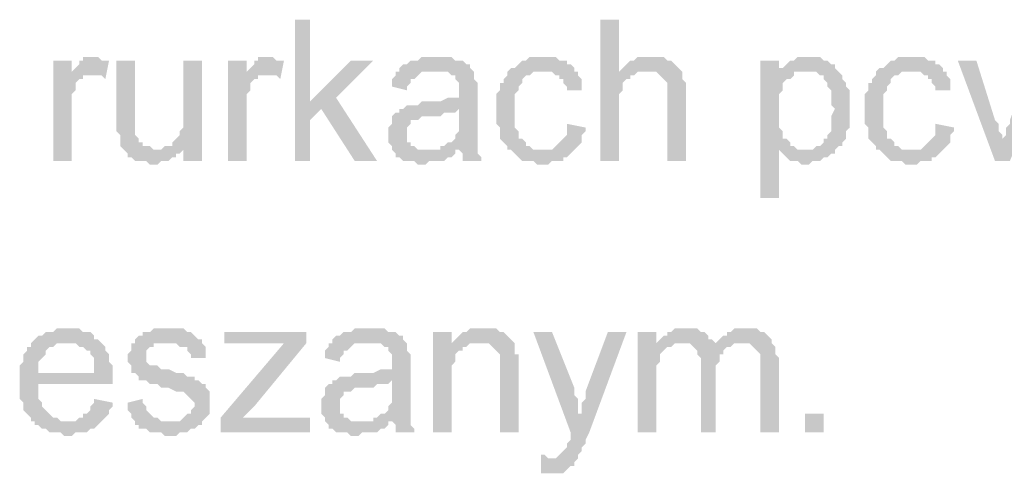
# Model space of a CAD drawing. Header units: millimetres. Extents: x -523 to 1404227, y -783705 to 1038705.
# Tile 394 of 508: x 710470 to 711589, y 221541 to 222058. Entities that reach past the tile are written whole.
import ezdxf

# ---------------------------------------------------------------- set-up
doc = ezdxf.new("R2010")
doc.units = ezdxf.units.MM
doc.linetypes.add('ACAD_ISO08W100', pattern=[36, 24, -3, 6, -3])
doc.layers.add('!!ELEKTRYKA', color=7, linetype='Continuous')

msp = doc.modelspace()

# ---------------------------------------------------------------- hatches: boundary and pattern name
at = {"layer": '!!ELEKTRYKA', "linetype": 'ACAD_ISO08W100'}
for points in [[(710799.92, 222057.55), (710782.99, 222057.55), (710782.99, 221896.68), (710799.92, 221896.68), (710799.92, 221943.25), (710812.62, 221955.95), (710799.92, 221964.42)], [(711151.3, 222057.55), (711130.13, 222057.55), (711130.13, 221896.68), (711151.3, 221896.68), (711151.3, 221960.18), (711151.3, 221964.42), (711151.3, 221968.65), (711151.3, 221972.89), (711155.53, 221977.12), (711155.53, 221981.35), (711155.53, 221985.59), (711159.76, 221989.82), (711164, 221989.82), (711164, 221994.05), (711168.23, 221994.05), (711172.46, 221998.29), (711176.7, 221998.29), (711180.93, 221998.29), (711151.3, 221998.29)], [(710554.38, 222015.22), (710554.38, 222015.22), (710541.68, 222015.22), (710541.68, 222010.99), (710537.45, 222010.99), (710537.45, 222006.75), (710533.21, 222002.52), (710528.98, 221998.29), (710528.98, 221994.05), (710550.15, 221994.05), (710554.38, 221994.05), (710558.61, 221994.05), (710562.85, 221994.05), (710567.08, 221989.82), (710571.31, 222010.99), (710567.08, 222010.99), (710562.85, 222010.99), (710558.61, 222015.22), (710558.61, 222015.22)], [(710753.35, 222015.22), (710753.35, 222015.22), (710740.65, 222015.22), (710740.65, 222010.99), (710736.42, 222010.99), (710736.42, 222006.75), (710732.18, 222002.52), (710727.95, 221998.29), (710727.95, 221994.05), (710749.12, 221994.05), (710753.35, 221994.05), (710757.59, 221994.05), (710761.82, 221994.05), (710766.05, 221989.82), (710770.29, 222010.99), (710766.05, 222010.99), (710761.82, 222010.99), (710757.59, 222015.22), (710757.59, 222015.22)], [(710943.86, 222015.22), (710943.86, 222015.22), (710926.92, 222015.22), (710922.69, 222010.99), (710918.46, 222010.99), (710914.22, 222010.99), (710909.99, 222006.75), (710905.76, 222006.75), (710901.52, 222002.52), (710901.52, 221998.29), (710939.62, 221998.29), (710943.86, 221998.29), (710948.09, 221998.29), (710952.32, 221998.29), (710956.56, 221998.29), (710960.79, 221994.05), (710965.02, 221994.05), (710965.02, 221989.82), (710965.02, 221989.82), (710969.26, 221985.59), (710969.26, 221981.35), (710969.26, 221977.12), (710969.26, 221977.12), (710969.26, 221968.65), (710969.26, 221968.65), (710965.02, 221968.65), (710960.79, 221968.65), (710960.79, 221968.65), (710956.56, 221968.65), (710948.09, 221964.42), (710943.86, 221964.42), (710939.62, 221964.42), (710935.39, 221964.42), (710926.92, 221964.42), (710922.69, 221960.18), (710918.46, 221960.18), (710918.46, 221960.18), (710914.22, 221960.18), (710909.99, 221960.18), (710905.76, 221955.95), (710969.26, 221955.95), (710969.26, 221947.48), (710969.26, 221943.25), (710969.26, 221939.02), (710969.26, 221934.78), (710969.26, 221930.55), (710965.02, 221926.32), (710965.02, 221926.32), (710965.02, 221922.08), (710960.79, 221917.85), (710956.56, 221917.85), (710952.32, 221913.62), (710948.09, 221913.62), (710948.09, 221909.38), (710969.26, 221909.38), (710969.26, 221909.38), (710973.49, 221905.15), (710973.49, 221900.92), (710973.49, 221896.68), (710994.66, 221896.68), (710994.66, 221896.68), (710994.66, 221900.92), (710990.42, 221905.15), (710990.42, 221909.38), (710990.42, 221913.62), (710990.42, 221913.62), (710990.42, 221917.85), (710990.42, 221922.08), (710990.42, 221926.32), (710990.42, 221930.55), (710990.42, 221939.02), (710990.42, 221943.25), (710990.42, 221972.89), (710990.42, 221972.89), (710990.42, 221977.12), (710990.42, 221981.35), (710990.42, 221985.59), (710986.19, 221989.82), (710986.19, 221989.82), (710986.19, 221994.05), (710986.19, 221998.29), (710981.96, 222002.52), (710981.96, 222006.75), (710977.72, 222006.75), (710973.49, 222010.99), (710969.26, 222010.99), (710965.02, 222010.99), (710960.79, 222015.22), (710956.56, 222015.22), (710952.32, 222015.22), (710948.09, 222015.22)], [(711066.63, 222015.22), (711049.69, 222015.22), (711045.46, 222010.99), (711041.23, 222010.99), (711036.99, 222006.75), (711036.99, 222006.75), (711032.76, 222002.52), (711028.53, 222002.52), (711024.29, 221998.29), (711024.29, 221994.05), (711020.06, 221989.82), (711020.06, 221985.59), (711015.83, 221985.59), (711015.83, 221981.35), (711015.83, 221977.12), (711011.59, 221972.89), (711011.59, 221968.65), (711011.59, 221964.42), (711011.59, 221960.18), (711011.59, 221955.95), (711011.59, 221947.48), (711011.59, 221943.25), (711011.59, 221939.02), (711015.83, 221934.78), (711015.83, 221930.55), (711015.83, 221926.32), (711015.83, 221922.08), (711020.06, 221917.85), (711020.06, 221917.85), (711024.29, 221913.62), (711024.29, 221909.38), (711062.39, 221909.38), (711062.39, 221909.38), (711058.16, 221909.38), (711053.93, 221909.38), (711049.69, 221913.62), (711045.46, 221913.62), (711045.46, 221917.85), (711041.23, 221922.08), (711041.23, 221922.08), (711036.99, 221922.08), (711036.99, 221926.32), (711036.99, 221930.55), (711032.76, 221934.78), (711032.76, 221939.02), (711032.76, 221943.25), (711032.76, 221947.48), (711032.76, 221955.95), (711032.76, 221955.95), (711032.76, 221960.18), (711032.76, 221964.42), (711032.76, 221968.65), (711032.76, 221972.89), (711036.99, 221977.12), (711036.99, 221981.35), (711041.23, 221985.59), (711041.23, 221989.82), (711041.23, 221989.82), (711045.46, 221994.05), (711049.69, 221994.05), (711053.93, 221998.29), (711058.16, 221998.29), (711062.39, 221998.29), (711066.63, 221998.29), (711100.49, 221998.29), (711100.49, 222002.52), (711096.26, 222006.75), (711092.03, 222006.75), (711092.03, 222010.99), (711087.79, 222010.99), (711083.56, 222010.99), (711079.33, 222015.22), (711075.09, 222015.22), (711070.86, 222015.22)], [(711185.16, 222015.22), (711185.16, 222015.22), (711172.46, 222015.22), (711168.23, 222010.99), (711164, 222010.99), (711159.76, 222006.75), (711159.76, 222006.75), (711155.53, 222002.52), (711151.3, 221998.29), (711180.93, 221998.29), (711185.16, 221998.29), (711189.4, 221998.29), (711193.63, 221998.29), (711197.86, 221994.05), (711202.1, 221989.82), (711202.1, 221989.82), (711202.1, 221989.82), (711206.33, 221985.59), (711206.33, 221981.35), (711206.33, 221977.12), (711206.33, 221968.65), (711206.33, 221896.68), (711227.5, 221896.68), (711227.5, 221968.65), (711227.5, 221977.12), (711227.5, 221981.35), (711227.5, 221985.59), (711223.26, 221989.82), (711223.26, 221994.05), (711223.26, 221994.05), (711223.26, 221998.29), (711219.03, 222002.52), (711214.8, 222006.75), (711214.8, 222006.75), (711210.56, 222010.99), (711206.33, 222010.99), (711206.33, 222010.99), (711202.1, 222015.22), (711197.86, 222015.22), (711189.4, 222015.22)], [(711367.2, 222015.22), (711354.5, 222015.22), (711350.27, 222010.99), (711346.03, 222010.99), (711341.8, 222006.75), (711337.57, 222002.52), (711333.33, 222002.52), (711362.97, 221998.29), (711367.2, 221998.29), (711371.43, 221998.29), (711375.67, 221998.29), (711379.9, 221994.05), (711384.13, 221994.05), (711384.13, 221989.82), (711388.37, 221985.59), (711388.37, 221981.35), (711392.6, 221977.12), (711392.6, 221977.12), (711392.6, 221968.65), (711392.6, 221964.42), (711392.6, 221960.18), (711396.84, 221955.95), (711396.84, 221955.95), (711392.6, 221947.48), (711392.6, 221943.25), (711392.6, 221939.02), (711392.6, 221934.78), (711392.6, 221930.55), (711388.37, 221926.32), (711388.37, 221922.08), (711384.13, 221922.08), (711384.13, 221917.85), (711379.9, 221913.62), (711375.67, 221913.62), (711371.43, 221909.38), (711367.2, 221909.38), (711362.97, 221909.38), (711333.33, 221909.38), (711337.57, 221905.15), (711337.57, 221905.15), (711341.8, 221900.92), (711346.03, 221896.68), (711346.03, 221896.68), (711350.27, 221896.68), (711354.5, 221896.68), (711358.73, 221892.45), (711362.97, 221892.45), (711362.97, 221892.45), (711367.2, 221892.45), (711371.43, 221896.68), (711375.67, 221896.68), (711379.9, 221896.68), (711384.13, 221900.92), (711388.37, 221900.92), (711392.6, 221905.15), (711396.84, 221905.15), (711396.84, 221909.38), (711401.07, 221913.62), (711405.3, 221913.62), (711405.3, 221917.85), (711409.54, 221922.08), (711409.54, 221926.32), (711409.54, 221930.55), (711413.77, 221934.78), (711413.77, 221939.02), (711413.77, 221943.25), (711413.77, 221947.48), (711413.77, 221951.72), (711413.77, 221955.95), (711413.77, 221955.95), (711413.77, 221960.18), (711413.77, 221964.42), (711413.77, 221968.65), (711413.77, 221972.89), (711413.77, 221977.12), (711409.54, 221981.35), (711409.54, 221985.59), (711409.54, 221985.59), (711405.3, 221989.82), (711405.3, 221994.05), (711401.07, 221998.29), (711396.84, 222002.52), (711396.84, 222006.75), (711392.6, 222006.75), (711392.6, 222006.75), (711388.37, 222010.99), (711384.13, 222010.99), (711379.9, 222015.22), (711375.67, 222015.22), (711371.43, 222015.22)], [(711485.74, 222015.22), (711468.8, 222015.22), (711464.57, 222010.99), (711460.34, 222010.99), (711456.1, 222006.75), (711456.1, 222006.75), (711451.87, 222002.52), (711447.64, 222002.52), (711443.4, 221998.29), (711443.4, 221994.05), (711439.17, 221989.82), (711439.17, 221985.59), (711434.94, 221985.59), (711434.94, 221981.35), (711434.94, 221977.12), (711430.7, 221972.89), (711430.7, 221968.65), (711430.7, 221964.42), (711430.7, 221960.18), (711430.7, 221955.95), (711430.7, 221947.48), (711430.7, 221943.25), (711430.7, 221939.02), (711434.94, 221934.78), (711434.94, 221930.55), (711434.94, 221926.32), (711434.94, 221922.08), (711439.17, 221917.85), (711439.17, 221917.85), (711443.4, 221913.62), (711443.4, 221909.38), (711481.5, 221909.38), (711481.5, 221909.38), (711477.27, 221909.38), (711473.04, 221909.38), (711468.8, 221913.62), (711464.57, 221913.62), (711464.57, 221917.85), (711460.34, 221922.08), (711460.34, 221922.08), (711456.1, 221922.08), (711456.1, 221926.32), (711456.1, 221930.55), (711451.87, 221934.78), (711451.87, 221939.02), (711451.87, 221943.25), (711451.87, 221947.48), (711451.87, 221955.95), (711451.87, 221955.95), (711451.87, 221960.18), (711451.87, 221964.42), (711451.87, 221968.65), (711451.87, 221972.89), (711456.1, 221977.12), (711456.1, 221981.35), (711460.34, 221985.59), (711460.34, 221989.82), (711460.34, 221989.82), (711464.57, 221994.05), (711468.8, 221994.05), (711473.04, 221998.29), (711477.27, 221998.29), (711481.5, 221998.29), (711485.74, 221998.29), (711519.6, 221998.29), (711519.6, 222002.52), (711515.37, 222006.75), (711511.14, 222006.75), (711511.14, 222010.99), (711506.9, 222010.99), (711502.67, 222010.99), (711498.44, 222015.22), (711494.2, 222015.22), (711489.97, 222015.22)], [(710528.98, 222010.99), (710507.81, 222010.99), (710507.81, 221896.68), (710528.98, 221896.68), (710528.98, 221955.95), (710528.98, 221960.18), (710528.98, 221964.42), (710528.98, 221968.65), (710528.98, 221972.89), (710533.21, 221977.12), (710533.21, 221981.35), (710533.21, 221985.59), (710537.45, 221989.82), (710541.68, 221989.82), (710541.68, 221994.05), (710545.91, 221994.05), (710550.15, 221994.05), (710528.98, 221994.05)], [(710600.95, 222010.99), (710579.78, 222010.99), (710579.78, 221939.02), (710579.78, 221939.02), (710579.78, 221934.78), (710579.78, 221930.55), (710584.01, 221926.32), (710584.01, 221922.08), (710584.01, 221917.85), (710584.01, 221913.62), (710588.25, 221909.38), (710588.25, 221909.38), (710592.48, 221905.15), (710592.48, 221900.92), (710596.71, 221900.92), (710600.95, 221896.68), (710605.18, 221896.68), (710609.42, 221896.68), (710613.65, 221896.68), (710617.88, 221892.45), (710622.12, 221892.45), (710622.12, 221892.45), (710626.35, 221892.45), (710630.58, 221896.68), (710634.82, 221896.68), (710639.05, 221896.68), (710643.28, 221900.92), (710647.52, 221900.92), (710647.52, 221905.15), (710651.75, 221905.15), (710655.98, 221909.38), (710626.35, 221909.38), (710622.12, 221909.38), (710617.88, 221913.62), (710613.65, 221913.62), (710609.42, 221913.62), (710609.42, 221917.85), (710605.18, 221917.85), (710605.18, 221922.08), (710600.95, 221926.32), (710600.95, 221930.55), (710600.95, 221930.55), (710600.95, 221939.02), (710600.95, 221943.25), (710600.95, 221947.48)], [(710677.15, 222010.99), (710655.98, 222010.99), (710655.98, 221951.72), (710655.98, 221951.72), (710655.98, 221943.25), (710655.98, 221939.02), (710655.98, 221934.78), (710651.75, 221930.55), (710651.75, 221926.32), (710651.75, 221926.32), (710647.52, 221922.08), (710643.28, 221917.85), (710643.28, 221913.62), (710655.98, 221913.62), (710655.98, 221896.68), (710677.15, 221896.68)], [(710727.95, 222010.99), (710706.78, 222010.99), (710706.78, 221896.68), (710727.95, 221896.68), (710727.95, 221955.95), (710727.95, 221960.18), (710727.95, 221964.42), (710727.95, 221968.65), (710727.95, 221972.89), (710732.18, 221977.12), (710732.18, 221981.35), (710732.18, 221985.59), (710736.42, 221989.82), (710740.65, 221989.82), (710740.65, 221994.05), (710744.89, 221994.05), (710749.12, 221994.05), (710727.95, 221994.05)], [(710871.89, 222010.99), (710846.49, 222010.99), (710799.92, 221964.42), (710812.62, 221955.95), (710850.72, 221896.68), (710876.12, 221896.68), (710829.55, 221968.65)], [(711333.33, 222010.99), (711312.17, 222010.99), (711312.17, 221854.35), (711333.33, 221854.35), (711333.33, 221909.38), (711362.97, 221909.38), (711358.73, 221909.38), (711354.5, 221909.38), (711350.27, 221913.62), (711346.03, 221913.62), (711346.03, 221917.85), (711341.8, 221922.08), (711337.57, 221922.08), (711337.57, 221926.32), (711337.57, 221930.55), (711333.33, 221934.78), (711333.33, 221939.02), (711333.33, 221943.25), (711333.33, 221947.48), (711333.33, 221955.95), (711333.33, 221955.95), (711333.33, 221960.18), (711333.33, 221964.42), (711333.33, 221968.65), (711333.33, 221972.89), (711337.57, 221977.12), (711337.57, 221981.35), (711337.57, 221985.59), (711341.8, 221989.82), (711346.03, 221989.82), (711350.27, 221994.05), (711350.27, 221998.29), (711333.33, 221998.29)], [(711557.71, 222010.99), (711536.54, 222010.99), (711578.87, 221896.68), (711587.34, 221917.85), (711587.34, 221922.08), (711587.34, 221926.32), (711583.11, 221930.55), (711583.11, 221934.78), (711583.11, 221939.02), (711578.87, 221943.25)], [(711642.37, 222010.99), (711621.21, 222010.99), (711595.81, 221943.25), (711595.81, 221939.02), (711591.57, 221934.78), (711591.57, 221930.55), (711591.57, 221926.32), (711587.34, 221922.08), (711587.34, 221917.85), (711578.87, 221896.68), (711595.81, 221896.68)], [(710901.52, 221998.29), (710897.29, 221998.29), (710897.29, 221994.05), (710893.06, 221989.82), (710893.06, 221985.59), (710893.06, 221981.35), (710909.99, 221977.12), (710909.99, 221981.35), (710914.22, 221985.59), (710914.22, 221989.82), (710918.46, 221989.82), (710922.69, 221994.05), (710922.69, 221994.05), (710926.92, 221998.29), (710931.16, 221998.29), (710935.39, 221998.29), (710939.62, 221998.29)], [(711100.49, 221998.29), (711066.63, 221998.29), (711075.09, 221998.29), (711079.33, 221994.05), (711083.56, 221994.05), (711083.56, 221989.82), (711087.79, 221989.82), (711087.79, 221985.59), (711092.03, 221981.35), (711092.03, 221977.12), (711108.96, 221977.12), (711108.96, 221981.35), (711108.96, 221985.59), (711108.96, 221989.82), (711104.73, 221994.05), (711104.73, 221998.29)], [(711519.6, 221998.29), (711485.74, 221998.29), (711494.2, 221998.29), (711498.44, 221994.05), (711502.67, 221994.05), (711502.67, 221989.82), (711506.9, 221989.82), (711506.9, 221985.59), (711511.14, 221981.35), (711511.14, 221977.12), (711528.07, 221977.12), (711528.07, 221981.35), (711528.07, 221985.59), (711528.07, 221989.82), (711523.84, 221994.05), (711523.84, 221998.29)], [(710905.76, 221955.95), (710901.52, 221955.95), (710901.52, 221951.72), (710897.29, 221951.72), (710893.06, 221947.48), (710893.06, 221943.25), (710893.06, 221939.02), (710888.82, 221934.78), (710888.82, 221930.55), (710888.82, 221926.32), (710888.82, 221926.32), (710888.82, 221922.08), (710888.82, 221917.85), (710893.06, 221913.62), (710893.06, 221909.38), (710897.29, 221905.15), (710897.29, 221905.15), (710897.29, 221900.92), (710901.52, 221900.92), (710905.76, 221896.68), (710909.99, 221896.68), (710914.22, 221896.68), (710918.46, 221896.68), (710922.69, 221892.45), (710926.92, 221892.45), (710931.16, 221892.45), (710935.39, 221896.68), (710939.62, 221896.68), (710943.86, 221896.68), (710948.09, 221896.68), (710952.32, 221896.68), (710956.56, 221900.92), (710960.79, 221900.92), (710965.02, 221905.15), (710965.02, 221909.38), (710931.16, 221909.38), (710931.16, 221909.38), (710926.92, 221909.38), (710922.69, 221909.38), (710918.46, 221913.62), (710914.22, 221913.62), (710914.22, 221917.85), (710909.99, 221917.85), (710909.99, 221922.08), (710909.99, 221926.32), (710909.99, 221930.55), (710909.99, 221934.78), (710914.22, 221939.02), (710914.22, 221939.02), (710914.22, 221943.25), (710918.46, 221943.25), (710922.69, 221943.25), (710926.92, 221947.48), (710931.16, 221947.48), (710935.39, 221947.48), (710939.62, 221947.48), (710943.86, 221947.48), (710948.09, 221947.48), (710952.32, 221951.72), (710956.56, 221951.72), (710960.79, 221951.72), (710965.02, 221951.72), (710969.26, 221955.95)], [(711092.03, 221939.02), (711092.03, 221926.32), (711087.79, 221922.08), (711087.79, 221922.08), (711083.56, 221917.85), (711079.33, 221913.62), (711079.33, 221913.62), (711075.09, 221909.38), (711070.86, 221909.38), (711062.39, 221909.38), (711024.29, 221909.38), (711028.53, 221909.38), (711032.76, 221905.15), (711036.99, 221900.92), (711036.99, 221900.92), (711041.23, 221896.68), (711045.46, 221896.68), (711049.69, 221896.68), (711053.93, 221896.68), (711058.16, 221892.45), (711066.63, 221892.45), (711070.86, 221892.45), (711075.09, 221896.68), (711079.33, 221896.68), (711083.56, 221896.68), (711087.79, 221896.68), (711087.79, 221900.92), (711092.03, 221900.92), (711096.26, 221905.15), (711096.26, 221905.15), (711100.49, 221909.38), (711104.73, 221913.62), (711104.73, 221913.62), (711108.96, 221917.85), (711108.96, 221922.08), (711108.96, 221926.32), (711113.19, 221930.55), (711113.19, 221934.78)], [(711511.14, 221939.02), (711511.14, 221926.32), (711506.9, 221922.08), (711506.9, 221922.08), (711502.67, 221917.85), (711498.44, 221913.62), (711498.44, 221913.62), (711494.2, 221909.38), (711489.97, 221909.38), (711481.5, 221909.38), (711443.4, 221909.38), (711447.64, 221909.38), (711451.87, 221905.15), (711456.1, 221900.92), (711456.1, 221900.92), (711460.34, 221896.68), (711464.57, 221896.68), (711468.8, 221896.68), (711473.04, 221896.68), (711477.27, 221892.45), (711485.74, 221892.45), (711489.97, 221892.45), (711494.2, 221896.68), (711498.44, 221896.68), (711502.67, 221896.68), (711506.9, 221896.68), (711506.9, 221900.92), (711511.14, 221900.92), (711515.37, 221905.15), (711515.37, 221905.15), (711519.6, 221909.38), (711523.84, 221913.62), (711523.84, 221913.62), (711528.07, 221917.85), (711528.07, 221922.08), (711528.07, 221926.32), (711532.31, 221930.55), (711532.31, 221934.78)], [(710643.28, 221913.62), (710634.82, 221913.62), (710630.58, 221909.38), (710626.35, 221909.38), (710655.98, 221909.38), (710655.98, 221913.62)], [(710524.75, 221706.18), (710512.05, 221706.18), (710507.81, 221701.94), (710499.35, 221701.94), (710495.11, 221697.71), (710490.88, 221697.71), (710486.65, 221693.48), (710482.41, 221689.24), (710524.75, 221689.24), (710524.75, 221689.24), (710528.98, 221689.24), (710533.21, 221689.24), (710537.45, 221685.01), (710541.68, 221685.01), (710545.91, 221680.78), (710550.15, 221680.78), (710550.15, 221676.54), (710550.15, 221676.54), (710554.38, 221672.31), (710554.38, 221668.08), (710554.38, 221663.84), (710554.38, 221655.38), (710490.88, 221655.38), (710575.55, 221655.38), (710575.55, 221659.61), (710575.55, 221663.84), (710571.31, 221668.08), (710571.31, 221672.31), (710571.31, 221676.54), (710567.08, 221680.78), (710567.08, 221685.01), (710562.85, 221689.24), (710562.85, 221689.24), (710558.61, 221693.48), (710554.38, 221693.48), (710554.38, 221697.71), (710550.15, 221701.94), (710545.91, 221701.94), (710541.68, 221701.94), (710537.45, 221706.18), (710533.21, 221706.18), (710528.98, 221706.18)], [(710634.82, 221706.18), (710634.82, 221706.18), (710622.12, 221706.18), (710617.88, 221701.94), (710617.88, 221701.94), (710613.65, 221701.94), (710609.42, 221701.94), (710609.42, 221697.71), (710605.18, 221697.71), (710600.95, 221693.48), (710600.95, 221689.24), (710639.05, 221689.24), (710639.05, 221689.24), (710643.28, 221689.24), (710647.52, 221689.24), (710651.75, 221685.01), (710655.98, 221685.01), (710660.22, 221685.01), (710660.22, 221680.78), (710664.45, 221676.54), (710664.45, 221672.31), (710681.38, 221672.31), (710681.38, 221676.54), (710681.38, 221680.78), (710681.38, 221685.01), (710677.15, 221689.24), (710677.15, 221693.48), (710677.15, 221693.48), (710672.92, 221693.48), (710668.68, 221697.71), (710664.45, 221701.94), (710660.22, 221701.94), (710660.22, 221701.94), (710655.98, 221706.18), (710651.75, 221706.18), (710647.52, 221706.18), (710643.28, 221706.18)], [(710867.65, 221706.18), (710867.65, 221706.18), (710850.72, 221706.18), (710846.49, 221701.94), (710842.25, 221701.94), (710838.02, 221701.94), (710833.79, 221697.71), (710829.55, 221697.71), (710825.32, 221693.48), (710825.32, 221689.24), (710863.42, 221689.24), (710867.65, 221689.24), (710871.89, 221689.24), (710876.12, 221689.24), (710880.36, 221689.24), (710884.59, 221685.01), (710888.82, 221685.01), (710888.82, 221680.78), (710888.82, 221680.78), (710893.06, 221676.54), (710893.06, 221672.31), (710893.06, 221668.08), (710893.06, 221668.08), (710893.06, 221659.61), (710893.06, 221659.61), (710888.82, 221659.61), (710884.59, 221659.61), (710884.59, 221659.61), (710880.36, 221659.61), (710871.89, 221655.38), (710867.65, 221655.38), (710863.42, 221655.38), (710859.19, 221655.38), (710850.72, 221655.38), (710846.49, 221651.14), (710842.25, 221651.14), (710842.25, 221651.14), (710838.02, 221651.14), (710833.79, 221651.14), (710829.55, 221646.91), (710893.06, 221646.91), (710893.06, 221638.44), (710893.06, 221634.21), (710893.06, 221629.98), (710893.06, 221625.74), (710893.06, 221621.51), (710888.82, 221617.28), (710888.82, 221617.28), (710888.82, 221613.04), (710884.59, 221608.81), (710880.36, 221608.81), (710876.12, 221604.58), (710871.89, 221604.58), (710871.89, 221600.34), (710893.06, 221600.34), (710893.06, 221600.34), (710897.29, 221596.11), (710897.29, 221591.88), (710897.29, 221587.64), (710918.46, 221587.64), (710918.46, 221587.64), (710918.46, 221591.88), (710914.22, 221596.11), (710914.22, 221600.34), (710914.22, 221604.58), (710914.22, 221604.58), (710914.22, 221608.81), (710914.22, 221613.04), (710914.22, 221617.28), (710914.22, 221621.51), (710914.22, 221629.98), (710914.22, 221634.21), (710914.22, 221663.84), (710914.22, 221663.84), (710914.22, 221668.08), (710914.22, 221672.31), (710914.22, 221676.54), (710909.99, 221680.78), (710909.99, 221680.78), (710909.99, 221685.01), (710909.99, 221689.24), (710905.76, 221693.48), (710905.76, 221697.71), (710901.52, 221697.71), (710897.29, 221701.94), (710893.06, 221701.94), (710888.82, 221701.94), (710884.59, 221706.18), (710880.36, 221706.18), (710876.12, 221706.18), (710871.89, 221706.18)], [(710960.79, 221701.94), (710939.62, 221701.94), (710939.62, 221587.64), (710960.79, 221587.64), (710960.79, 221651.14), (710960.79, 221655.38), (710960.79, 221659.61), (710960.79, 221663.84), (710965.02, 221668.08), (710965.02, 221672.31), (710965.02, 221676.54), (710969.26, 221680.78), (710969.26, 221680.78), (710973.49, 221680.78), (710973.49, 221685.01), (710977.72, 221685.01), (710960.79, 221685.01)], [(710994.66, 221706.18), (710994.66, 221706.18), (710981.96, 221706.18), (710977.72, 221701.94), (710973.49, 221701.94), (710969.26, 221697.71), (710969.26, 221697.71), (710965.02, 221693.48), (710960.79, 221689.24), (710990.42, 221689.24), (710994.66, 221689.24), (710998.89, 221689.24), (711003.13, 221689.24), (711007.36, 221685.01), (711007.36, 221685.01), (711011.59, 221680.78), (711015.83, 221676.54), (711015.83, 221676.54), (711015.83, 221672.31), (711015.83, 221668.08), (711015.83, 221663.84), (711015.83, 221659.61), (711015.83, 221587.64), (711036.99, 221587.64), (711036.99, 221659.61), (711036.99, 221659.61), (711036.99, 221668.08), (711036.99, 221672.31), (711036.99, 221676.54), (711032.76, 221676.54), (711032.76, 221680.78), (711032.76, 221685.01), (711032.76, 221689.24), (711028.53, 221693.48), (711028.53, 221693.48), (711024.29, 221697.71), (711020.06, 221701.94), (711015.83, 221701.94), (711015.83, 221701.94), (711011.59, 221706.18), (711007.36, 221706.18), (710998.89, 221706.18)], [(711075.09, 221701.94), (711053.93, 221701.94), (711096.26, 221587.64), (711108.96, 221608.81), (711104.73, 221608.81), (711104.73, 221617.28), (711104.73, 221621.51), (711104.73, 221625.74), (711100.49, 221629.98), (711100.49, 221634.21), (711100.49, 221638.44)], [(711159.76, 221701.94), (711138.6, 221701.94), (711113.19, 221634.21), (711113.19, 221634.21), (711113.19, 221629.98), (711113.19, 221625.74), (711108.96, 221621.51), (711108.96, 221617.28), (711108.96, 221613.04), (711108.96, 221608.81), (711096.26, 221587.64), (711096.26, 221587.64), (711096.26, 221583.41), (711096.26, 221579.18), (711092.03, 221574.94), (711092.03, 221570.71), (711087.79, 221566.47), (711087.79, 221566.47), (711087.79, 221566.47), (711083.56, 221562.24), (711083.56, 221562.24), (711079.33, 221558.01), (711070.86, 221558.01), (711104.73, 221558.01), (711104.73, 221562.24), (711104.73, 221562.24), (711108.96, 221566.47), (711108.96, 221570.71), (711113.19, 221574.94), (711113.19, 221579.18), (711117.43, 221587.64)], [(711193.63, 221701.94), (711172.46, 221701.94), (711172.46, 221587.64), (711193.63, 221587.64), (711193.63, 221646.91), (711193.63, 221651.14), (711193.63, 221655.38), (711193.63, 221659.61), (711193.63, 221663.84), (711197.86, 221668.08), (711197.86, 221672.31), (711197.86, 221676.54), (711202.1, 221680.78), (711202.1, 221680.78), (711206.33, 221685.01), (711210.56, 221685.01), (711193.63, 221689.24)], [(711227.5, 221706.18), (711214.8, 221706.18), (711210.56, 221701.94), (711206.33, 221701.94), (711206.33, 221697.71), (711202.1, 221697.71), (711197.86, 221693.48), (711193.63, 221689.24), (711223.26, 221689.24), (711223.26, 221689.24), (711227.5, 221689.24), (711231.73, 221689.24), (711235.96, 221685.01), (711261.37, 221685.01), (711261.37, 221689.24), (711257.13, 221693.48), (711252.9, 221693.48), (711252.9, 221697.71), (711248.66, 221701.94), (711248.66, 221701.94), (711244.43, 221701.94), (711240.2, 221706.18), (711235.96, 221706.18), (711231.73, 221706.18)], [(711295.23, 221706.18), (711282.53, 221706.18), (711278.3, 221701.94), (711274.07, 221701.94), (711274.07, 221697.71), (711269.83, 221697.71), (711265.6, 221693.48), (711261.37, 221689.24), (711291, 221689.24), (711295.23, 221689.24), (711299.47, 221689.24), (711303.7, 221685.01), (711303.7, 221685.01), (711307.93, 221680.78), (711312.17, 221676.54), (711312.17, 221676.54), (711312.17, 221672.31), (711312.17, 221668.08), (711312.17, 221659.61), (711312.17, 221587.64), (711333.33, 221587.64), (711333.33, 221668.08), (711333.33, 221668.08), (711333.33, 221672.31), (711329.1, 221676.54), (711329.1, 221685.01), (711329.1, 221685.01), (711324.87, 221689.24), (711324.87, 221693.48), (711320.63, 221697.71), (711320.63, 221697.71), (711316.4, 221701.94), (711312.17, 221701.94), (711307.93, 221706.18), (711303.7, 221706.18), (711299.47, 221706.18)], [(710482.41, 221689.24), (710482.41, 221689.24), (710482.41, 221685.01), (710478.18, 221685.01), (710478.18, 221680.78), (710473.94, 221676.54), (710473.94, 221672.31), (710473.94, 221668.08), (710469.71, 221663.84), (710469.71, 221659.61), (710469.71, 221655.38), (710469.71, 221651.14), (710469.71, 221642.68), (710469.71, 221638.44), (710469.71, 221634.21), (710469.71, 221629.98), (710469.71, 221625.74), (710473.94, 221621.51), (710473.94, 221617.28), (710473.94, 221613.04), (710478.18, 221608.81), (710478.18, 221608.81), (710482.41, 221604.58), (710482.41, 221600.34), (710524.75, 221600.34), (710524.75, 221600.34), (710520.51, 221600.34), (710516.28, 221600.34), (710512.05, 221604.58), (710507.81, 221604.58), (710503.58, 221608.81), (710499.35, 221613.04), (710499.35, 221613.04), (710499.35, 221613.04), (710495.11, 221617.28), (710495.11, 221621.51), (710490.88, 221625.74), (710490.88, 221629.98), (710490.88, 221634.21), (710490.88, 221642.68), (710575.55, 221642.68), (710575.55, 221642.68), (710575.55, 221646.91), (710575.55, 221651.14), (710575.55, 221655.38), (710490.88, 221655.38), (710490.88, 221655.38), (710490.88, 221663.84), (710490.88, 221668.08), (710495.11, 221672.31), (710495.11, 221672.31), (710499.35, 221676.54), (710499.35, 221680.78), (710503.58, 221685.01), (710507.81, 221685.01), (710512.05, 221689.24), (710516.28, 221689.24), (710520.51, 221689.24), (710524.75, 221689.24)], [(710600.95, 221689.24), (710596.71, 221689.24), (710596.71, 221680.78), (710592.48, 221676.54), (710592.48, 221672.31), (710592.48, 221668.08), (710596.71, 221663.84), (710596.71, 221659.61), (710596.71, 221655.38), (710600.95, 221655.38), (710605.18, 221651.14), (710605.18, 221646.91), (710609.42, 221646.91), (710609.42, 221646.91), (710613.65, 221646.91), (710617.88, 221642.68), (710622.12, 221642.68), (710626.35, 221642.68), (710630.58, 221638.44), (710634.82, 221638.44), (710639.05, 221638.44), (710647.52, 221634.21), (710651.75, 221634.21), (710655.98, 221634.21), (710660.22, 221629.98), (710660.22, 221629.98), (710664.45, 221625.74), (710664.45, 221625.74), (710668.68, 221621.51), (710668.68, 221617.28), (710664.45, 221613.04), (710664.45, 221608.81), (710660.22, 221608.81), (710655.98, 221604.58), (710655.98, 221604.58), (710651.75, 221600.34), (710647.52, 221600.34), (710639.05, 221600.34), (710600.95, 221600.34), (710600.95, 221596.11), (710605.18, 221596.11), (710605.18, 221591.88), (710609.42, 221591.88), (710613.65, 221591.88), (710617.88, 221587.64), (710622.12, 221587.64), (710626.35, 221587.64), (710630.58, 221587.64), (710634.82, 221583.41), (710639.05, 221583.41), (710643.28, 221583.41), (710647.52, 221583.41), (710651.75, 221587.64), (710655.98, 221587.64), (710660.22, 221587.64), (710664.45, 221591.88), (710668.68, 221591.88), (710672.92, 221596.11), (710677.15, 221596.11), (710677.15, 221600.34), (710681.38, 221604.58), (710681.38, 221604.58), (710685.62, 221608.81), (710685.62, 221613.04), (710685.62, 221617.28), (710685.62, 221621.51), (710685.62, 221621.51), (710685.62, 221625.74), (710685.62, 221629.98), (710685.62, 221634.21), (710681.38, 221638.44), (710681.38, 221642.68), (710677.15, 221642.68), (710672.92, 221646.91), (710668.68, 221646.91), (710668.68, 221651.14), (710664.45, 221651.14), (710660.22, 221651.14), (710655.98, 221655.38), (710651.75, 221655.38), (710647.52, 221655.38), (710639.05, 221659.61), (710639.05, 221659.61), (710634.82, 221659.61), (710630.58, 221659.61), (710626.35, 221663.84), (710622.12, 221663.84), (710622.12, 221663.84), (710617.88, 221663.84), (710613.65, 221668.08), (710613.65, 221672.31), (710613.65, 221676.54), (710613.65, 221676.54), (710613.65, 221680.78), (710617.88, 221685.01), (710622.12, 221685.01), (710622.12, 221689.24), (710626.35, 221689.24), (710634.82, 221689.24), (710639.05, 221689.24)], [(710795.69, 221689.24), (710770.29, 221689.24), (710698.32, 221604.58), (710698.32, 221587.64), (710723.72, 221604.58), (710736.42, 221617.28)], [(710825.32, 221689.24), (710821.09, 221689.24), (710821.09, 221685.01), (710816.85, 221680.78), (710816.85, 221676.54), (710816.85, 221672.31), (710833.79, 221668.08), (710833.79, 221672.31), (710838.02, 221676.54), (710838.02, 221680.78), (710842.25, 221680.78), (710846.49, 221685.01), (710846.49, 221685.01), (710850.72, 221689.24), (710854.95, 221689.24), (710859.19, 221689.24), (710863.42, 221689.24)], [(710960.79, 221689.24), (710960.79, 221685.01), (710977.72, 221685.01), (710981.96, 221689.24), (710986.19, 221689.24), (710990.42, 221689.24)], [(711193.63, 221689.24), (711193.63, 221689.24), (711210.56, 221685.01), (711214.8, 221689.24), (711219.03, 221689.24), (711223.26, 221689.24)], [(711261.37, 221689.24), (711261.37, 221685.01), (711235.96, 221685.01), (711240.2, 221680.78), (711240.2, 221680.78), (711240.2, 221676.54), (711244.43, 221672.31), (711244.43, 221668.08), (711244.43, 221663.84), (711244.43, 221587.64), (711261.37, 221587.64), (711261.37, 221655.38), (711261.37, 221655.38), (711261.37, 221663.84), (711265.6, 221668.08), (711265.6, 221672.31), (711265.6, 221676.54), (711269.83, 221676.54), (711269.83, 221680.78), (711269.83, 221680.78), (711274.07, 221685.01), (711278.3, 221685.01), (711282.53, 221689.24), (711286.77, 221689.24), (711291, 221689.24)], [(710829.55, 221646.91), (710825.32, 221646.91), (710825.32, 221642.68), (710821.09, 221642.68), (710816.85, 221638.44), (710816.85, 221634.21), (710816.85, 221629.98), (710812.62, 221625.74), (710812.62, 221621.51), (710812.62, 221617.28), (710812.62, 221617.28), (710812.62, 221613.04), (710812.62, 221608.81), (710816.85, 221604.58), (710816.85, 221600.34), (710821.09, 221596.11), (710821.09, 221596.11), (710821.09, 221591.88), (710825.32, 221591.88), (710829.55, 221587.64), (710833.79, 221587.64), (710838.02, 221587.64), (710842.25, 221587.64), (710846.49, 221583.41), (710850.72, 221583.41), (710854.95, 221583.41), (710859.19, 221587.64), (710863.42, 221587.64), (710867.65, 221587.64), (710871.89, 221587.64), (710876.12, 221587.64), (710880.36, 221591.88), (710884.59, 221591.88), (710888.82, 221596.11), (710888.82, 221600.34), (710854.95, 221600.34), (710854.95, 221600.34), (710850.72, 221600.34), (710846.49, 221600.34), (710842.25, 221604.58), (710838.02, 221604.58), (710838.02, 221608.81), (710833.79, 221608.81), (710833.79, 221613.04), (710833.79, 221617.28), (710833.79, 221621.51), (710833.79, 221625.74), (710838.02, 221629.98), (710838.02, 221629.98), (710838.02, 221634.21), (710842.25, 221634.21), (710846.49, 221634.21), (710850.72, 221638.44), (710854.95, 221638.44), (710859.19, 221638.44), (710863.42, 221638.44), (710867.65, 221638.44), (710871.89, 221638.44), (710876.12, 221642.68), (710880.36, 221642.68), (710884.59, 221642.68), (710888.82, 221642.68), (710893.06, 221646.91)], [(710554.38, 221625.74), (710554.38, 221621.51), (710550.15, 221617.28), (710550.15, 221613.04), (710545.91, 221608.81), (710541.68, 221608.81), (710541.68, 221604.58), (710537.45, 221604.58), (710533.21, 221600.34), (710528.98, 221600.34), (710524.75, 221600.34), (710482.41, 221600.34), (710486.65, 221600.34), (710486.65, 221596.11), (710490.88, 221596.11), (710495.11, 221591.88), (710499.35, 221591.88), (710503.58, 221587.64), (710507.81, 221587.64), (710512.05, 221587.64), (710516.28, 221587.64), (710520.51, 221583.41), (710524.75, 221583.41), (710528.98, 221583.41), (710533.21, 221587.64), (710537.45, 221587.64), (710541.68, 221587.64), (710545.91, 221587.64), (710550.15, 221591.88), (710554.38, 221591.88), (710558.61, 221596.11), (710558.61, 221596.11), (710562.85, 221600.34), (710567.08, 221604.58), (710567.08, 221604.58), (710571.31, 221608.81), (710571.31, 221613.04), (710575.55, 221617.28), (710575.55, 221621.51)], [(710609.42, 221625.74), (710592.48, 221621.51), (710592.48, 221621.51), (710592.48, 221613.04), (710596.71, 221608.81), (710596.71, 221604.58), (710600.95, 221600.34), (710639.05, 221600.34), (710639.05, 221600.34), (710634.82, 221600.34), (710630.58, 221600.34), (710626.35, 221604.58), (710622.12, 221604.58), (710617.88, 221608.81), (710617.88, 221608.81), (710613.65, 221613.04), (710613.65, 221617.28), (710609.42, 221621.51)], [(711062.39, 221562.24), (711062.39, 221541.07), (711087.79, 221541.07), (711092.03, 221545.31), (711092.03, 221545.31), (711096.26, 221549.54), (711100.49, 221549.54), (711100.49, 221553.77), (711104.73, 221558.01), (711070.86, 221558.01), (711070.86, 221558.01), (711066.63, 221562.24)]]:
    msp.add_hatch(color=7, dxfattribs=at).paths.add_polyline_path(points)

# ---------------------------------------------------------------- linework, layer by layer
at = {"layer": '!!ELEKTRYKA', "color": 7, "linetype": 'ACAD_ISO08W100', "lineweight": -3}
for points in [[(711333.33, 222002.52), (711333.33, 221998.29), (711362.97, 221998.29)], [(710702.55, 221701.94), (710702.55, 221689.24), (710795.69, 221701.94), (710795.69, 221689.24)], [(711362.97, 221587.64), (711362.97, 221608.81), (711384.13, 221587.64), (711384.13, 221608.81)], [(710799.92, 221604.58), (710723.72, 221604.58), (710799.92, 221587.64), (710698.32, 221587.64)]]:
    msp.add_solid(points, dxfattribs=at)

doc.saveas('drawing.dxf')
